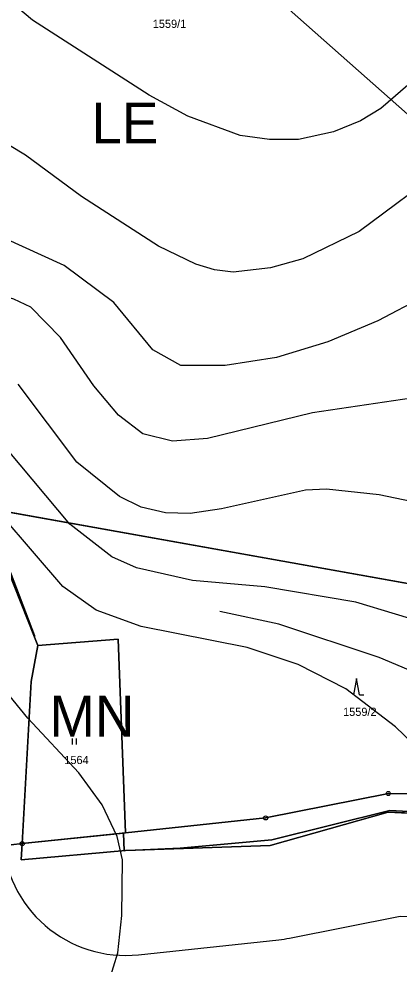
# Model space of a CAD drawing. Extents: x -706130 to -698555, y -971544 to -967260.
# Drawn here: x -704935.5 to -704842.6, y -970935.8 to -970704.4 of the extents above; entities that cross this region are included whole.
import ezdxf

# ---------------------------------------------------------------- set-up
doc = ezdxf.new("R2010")
doc.units = 0
for name, color, linetype in [('BPEJ hranice S', 7, 'Continuous'), ('BPEJ I-II trida ochrany S', 7, 'Continuous'), ('KN_Hranice_parcel', 7, 'Continuous'), ('KN_Parcelni cisla', 7, 'Continuous'), ('KN_Polygon parcely', 7, 'Continuous'), ('KN_POZEMKY_10_LESNI POZEMEK', 7, 'Continuous'), ('KN_POZEMKY_14_OSTATNI PLOCHA', 7, 'Continuous'), ('KN_POZEMKY_2_ORNA PUDA', 7, 'Continuous'), ('KN_POZEMKY_7_TTP', 7, 'Continuous'), ('KN_VYUZITI_17_ostatni plocha_ostatni komunikace', 7, 'Continuous'), ('KN_Značky bodu BP', 7, 'Continuous'), ('KN_Značky kultur', 7, 'Continuous'), ('OP lesa 30 m', 7, 'Continuous'), ('Plochy lesní všeobecné S', 7, 'Continuous'), ('Plochy smíšené nezastavěného území všeobecné S', 7, 'Continuous'), ('Plochy zemědělské všeobecné CELEK S', 7, 'Continuous'), ('Regulační bloky v krajině S', 7, 'Continuous'), ('Regulační kódy v krajině S', 7, 'Continuous'), ('USES_BK_nadregionalni S', 7, 'Continuous'), ('USES_ŠRAFY S', 7, 'Continuous'), ('VÝŠKOPIS_vrstevnice doplňková', 7, 'Continuous'), ('VÝŠKOPIS_vrstevnice hlavní', 7, 'Continuous'), ('VÝŠKOPIS_vrstevnice zesílená', 7, 'Continuous')]:
    doc.layers.add(name, color=color, linetype=linetype)

msp = doc.modelspace()

# ---------------------------------------------------------------- linework, layer by layer
at = {"layer": 'BPEJ hranice S'}
for points in [[(-704823.12, -970899.35), (-704844.83, -970898.19), (-704873.7, -970905.44), (-704896.13, -970907.48), (-704907.01, -970907.96), (-704909.51, -970908.05), (-704909.82, -970908.08), (-704909.95, -970903.76), (-704909.51, -970903.71), (-704911.26, -970856.24), (-704930.88, -970857.83), (-704931.71, -970855.75), (-704931.72, -970855.35), (-704943.44, -970824.71)], [(-704943.44, -970824.71), (-704931.72, -970855.35), (-704931.71, -970855.75), (-704930.88, -970857.83), (-704911.26, -970856.24), (-704909.51, -970903.71), (-704909.95, -970903.76), (-704909.82, -970908.08), (-704909.51, -970908.05), (-704907.01, -970907.96), (-704896.13, -970907.48), (-704873.7, -970905.44), (-704844.83, -970898.19), (-704823.12, -970899.35)]]:
    msp.add_lwpolyline(points, dxfattribs=at)
at = {"layer": 'BPEJ I-II trida ochrany S'}
for p, q in [((-704911.26, -970856.24), (-704930.88, -970857.83)), ((-704909.51, -970903.71), (-704911.26, -970856.24)), ((-704845.22, -970898.59), (-704874.14, -970906.79)), ((-704823.85, -970899.66), (-704845.22, -970898.59)), ((-704934.74, -970906.33), (-704909.95, -970903.76)), ((-704909.95, -970903.76), (-704909.51, -970903.71)), ((-704909.95, -970903.76), (-704909.95, -970903.76)), ((-704934.96, -970910.32), (-704934.74, -970906.33)), ((-704909.51, -970908.05), (-704934.96, -970910.32)), ((-704874.14, -970906.79), (-704909.51, -970908.05))]:
    msp.add_line(p, q, dxfattribs=at)
msp.add_lwpolyline([(-704930.88, -970857.83), (-704931.71, -970855.75), (-704944.39, -970824.01)], dxfattribs=at)
at = {"layer": 'KN_Hranice_parcel'}
for p, q in [((-704930.88, -970857.83), (-704944.39, -970824.01)), ((-704944.39, -970824.01), (-704800.88, -970849.71)), ((-704934.74, -970906.33), (-704909.51, -970903.71))]:
    msp.add_line(p, q, dxfattribs=at)
for points in [[(-704909.51, -970903.71), (-704911.26, -970856.24), (-704930.88, -970857.83)], [(-704934.74, -970906.33), (-704932.51, -970866.67), (-704930.88, -970857.83)], [(-704795.92, -970881.37), (-704806.82, -970890.86), (-704823.39, -970894.18), (-704845.19, -970894.06), (-704875.21, -970900.04), (-704909.51, -970903.71)], [(-704934.74, -970906.33), (-704937.47, -970906.61), (-705038.69, -970889.93)], [(-704823.85, -970899.66), (-704845.22, -970898.59), (-704874.14, -970906.79), (-704909.51, -970908.05), (-704934.96, -970910.32), (-704934.74, -970906.33)]]:
    msp.add_lwpolyline(points, dxfattribs=at)
at = {"layer": 'KN_Polygon parcely'}
for points in [[(-704995.55, -970696.81), (-705005.9, -970718.98), (-704995.67, -970736.7), (-705019.71, -970782.59), (-705007.36, -970806.79), (-705008.69, -970812.11), (-704944.39, -970824.01), (-704800.88, -970849.71), (-704801.58, -970846.29), (-704822.48, -970820.2), (-704840.46, -970775.08), (-704829.92, -970737.1), (-704827.39, -970702.43)], [(-704822.85, -970967.55), (-704823.85, -970899.66), (-704845.22, -970898.59), (-704874.14, -970906.79), (-704909.51, -970908.05), (-704934.96, -970910.32), (-704934.74, -970906.33), (-704937.47, -970906.61), (-705038.69, -970889.93), (-705042.7, -970889.51), (-705074.93, -970888.47), (-705062.48, -970812.16), (-705079.24, -970809.5), (-705093.02, -970756.09), (-705095.13, -970722.06), (-705154.94, -970720.44), (-705157.26, -970750.81), (-705192.03, -970746.74), (-705194.44, -970760.35), (-705205.04, -970841.14), (-705206.36, -970881.05), (-705208.82, -970881.05), (-705203.39, -970938.45)], [(-704823.39, -970894.18), (-704845.19, -970894.06), (-704875.21, -970900.04), (-704909.51, -970903.71), (-704934.74, -970906.33), (-704934.96, -970910.32), (-704909.51, -970908.05), (-704874.14, -970906.79), (-704845.22, -970898.59), (-704823.85, -970899.66)]]:
    msp.add_lwpolyline(points, dxfattribs=at)
for points in [[(-704932.51, -970866.67), (-704930.88, -970857.83), (-704944.39, -970824.01), (-704985.42, -970827.78), (-705001.67, -970832.21), (-705038.69, -970889.93), (-704937.47, -970906.61), (-704934.74, -970906.33)], [(-704930.88, -970857.83), (-704911.26, -970856.24), (-704909.51, -970903.71), (-704875.21, -970900.04), (-704845.19, -970894.06), (-704823.39, -970894.18), (-704806.82, -970890.86), (-704795.92, -970881.37), (-704797.95, -970863.95), (-704800.88, -970849.71), (-704944.39, -970824.01)], [(-704930.88, -970857.83), (-704932.51, -970866.67), (-704934.74, -970906.33), (-704909.51, -970903.71), (-704911.26, -970856.24)]]:
    msp.add_lwpolyline(points, close=True, dxfattribs=at)
at = {"layer": 'KN_POZEMKY_10_LESNI POZEMEK'}
for p, q in [((-704800.88, -970849.71), (-704944.39, -970824.01)), ((-704930.88, -970857.83), (-704944.39, -970824.01)), ((-704944.39, -970824.01), (-704800.88, -970849.71)), ((-704911.26, -970856.24), (-704930.88, -970857.83)), ((-704909.51, -970903.71), (-704911.26, -970856.24)), ((-704845.19, -970894.06), (-704875.21, -970900.04)), ((-704823.39, -970894.18), (-704845.19, -970894.06)), ((-704875.21, -970900.04), (-704909.51, -970903.71))]:
    msp.add_line(p, q, dxfattribs=at)
at = {"layer": 'KN_POZEMKY_14_OSTATNI PLOCHA'}
for p, q in [((-704875.21, -970900.04), (-704845.19, -970894.06)), ((-704845.19, -970894.06), (-704823.39, -970894.18)), ((-704845.22, -970898.59), (-704874.14, -970906.79)), ((-704823.85, -970899.66), (-704845.22, -970898.59)), ((-704909.51, -970903.71), (-704875.21, -970900.04)), ((-704934.74, -970906.33), (-704909.51, -970903.71)), ((-704934.96, -970910.32), (-704934.74, -970906.33)), ((-704909.51, -970908.05), (-704934.96, -970910.32)), ((-704874.14, -970906.79), (-704909.51, -970908.05))]:
    msp.add_line(p, q, dxfattribs=at)
at = {"layer": 'KN_POZEMKY_2_ORNA PUDA'}
for p, q in [((-704944.39, -970824.01), (-704930.88, -970857.83)), ((-704930.88, -970857.83), (-704932.51, -970866.67)), ((-704932.51, -970866.67), (-704934.74, -970906.33)), ((-704874.14, -970906.79), (-704845.22, -970898.59)), ((-704845.22, -970898.59), (-704823.85, -970899.66)), ((-704934.74, -970906.33), (-704937.47, -970906.61)), ((-704937.47, -970906.61), (-704934.74, -970906.33)), ((-704934.74, -970906.33), (-704934.96, -970910.32)), ((-704934.96, -970910.32), (-704909.51, -970908.05)), ((-704909.51, -970908.05), (-704874.14, -970906.79))]:
    msp.add_line(p, q, dxfattribs=at)
at = {"layer": 'KN_POZEMKY_7_TTP'}
for p, q in [((-704930.88, -970857.83), (-704911.26, -970856.24)), ((-704911.26, -970856.24), (-704909.51, -970903.71)), ((-704932.51, -970866.67), (-704930.88, -970857.83)), ((-704934.74, -970906.33), (-704932.51, -970866.67)), ((-704909.51, -970903.71), (-704934.74, -970906.33))]:
    msp.add_line(p, q, dxfattribs=at)
at = {"layer": 'KN_VYUZITI_17_ostatni plocha_ostatni komunikace'}
for p, q in [((-704875.21, -970900.04), (-704845.19, -970894.06)), ((-704845.19, -970894.06), (-704823.39, -970894.18)), ((-704845.22, -970898.59), (-704874.14, -970906.79)), ((-704823.85, -970899.66), (-704845.22, -970898.59)), ((-704909.51, -970903.71), (-704875.21, -970900.04)), ((-704934.74, -970906.33), (-704909.51, -970903.71)), ((-704934.96, -970910.32), (-704934.74, -970906.33)), ((-704909.51, -970908.05), (-704934.96, -970910.32)), ((-704874.14, -970906.79), (-704909.51, -970908.05))]:
    msp.add_line(p, q, dxfattribs=at)
at = {"layer": 'KN_Značky bodu BP'}
for centre, radius in [((-704845.19, -970894.06), 0.5), ((-704845.19, -970894.06), 0.0303), ((-704875.21, -970900.04), 0.5), ((-704875.21, -970900.04), 0.0303), ((-704934.74, -970906.33), 0.5), ((-704934.74, -970906.33), 0.0303)]:
    msp.add_circle(centre, radius, dxfattribs=at)
at = {"layer": 'KN_Značky kultur'}
for p, q in [((-704852.98, -970865.87), (-704853.73, -970869.87)), ((-704852.23, -970869.87), (-704852.98, -970865.87)), ((-704852.23, -970869.87), (-704851.23, -970869.87)), ((-704922.48, -970882.07), (-704922.48, -970880.57)), ((-704921.48, -970882.07), (-704921.48, -970880.57))]:
    msp.add_line(p, q, dxfattribs=at)
at = {"layer": 'OP lesa 30 m'}
msp.add_line((-704906.32, -970933.54), (-704872.02, -970929.87), dxfattribs=at)
msp.add_lwpolyline([(-704869.35, -970929.46), (-704842.31, -970924.08), (-704823.56, -970924.18)], dxfattribs=at)
for centre, start, end in [((-704909.51, -970903.71), 182.1113, 276.1072), ((-704875.21, -970900.04), 276.1072, 281.2659)]:
    msp.add_arc(centre, 30, start, end, dxfattribs=at)
at = {"layer": 'Plochy lesní všeobecné S'}
for p, q in [((-704944.39, -970824.01), (-704930.88, -970857.83)), ((-704930.88, -970857.83), (-704911.26, -970856.24)), ((-704911.26, -970856.24), (-704909.51, -970903.71)), ((-704875.21, -970900.04), (-704845.19, -970894.06)), ((-704845.19, -970894.06), (-704823.39, -970894.18)), ((-704909.51, -970903.71), (-704875.21, -970900.04))]:
    msp.add_line(p, q, dxfattribs=at)
at = {"layer": 'Plochy smíšené nezastavěného území všeobecné S'}
for p, q in [((-704930.88, -970857.83), (-704932.51, -970866.67)), ((-704932.51, -970866.67), (-704934.74, -970906.33)), ((-704874.14, -970906.79), (-704845.22, -970898.59)), ((-704845.22, -970898.59), (-704823.85, -970899.66)), ((-704875.21, -970900.04), (-704909.51, -970903.71)), ((-704934.74, -970906.33), (-704909.51, -970903.71)), ((-704909.51, -970903.71), (-704934.74, -970906.33)), ((-704934.74, -970906.33), (-704934.96, -970910.32)), ((-704934.96, -970910.32), (-704909.51, -970908.05)), ((-704909.51, -970908.05), (-704874.14, -970906.79))]:
    msp.add_line(p, q, dxfattribs=at)
for points in [[(-704909.51, -970903.71), (-704911.26, -970856.24), (-704930.88, -970857.83)], [(-704823.39, -970894.18), (-704845.19, -970894.06), (-704875.21, -970900.04)]]:
    msp.add_lwpolyline(points, dxfattribs=at)
at = {"layer": 'Plochy zemědělské všeobecné CELEK S'}
for p, q in [((-704930.88, -970857.83), (-704944.39, -970824.01)), ((-704932.51, -970866.67), (-704930.88, -970857.83)), ((-704934.74, -970906.33), (-704932.51, -970866.67)), ((-704934.96, -970910.32), (-704934.74, -970906.33)), ((-704909.51, -970908.05), (-704934.96, -970910.32)), ((-704874.14, -970906.79), (-704909.51, -970908.05))]:
    msp.add_line(p, q, dxfattribs=at)
msp.add_lwpolyline([(-704823.85, -970899.66), (-704845.22, -970898.59), (-704874.14, -970906.79)], dxfattribs=at)
at = {"layer": 'Regulační bloky v krajině S'}
for p, q in [((-704944.39, -970824.01), (-704930.88, -970857.83)), ((-704930.88, -970857.83), (-704944.39, -970824.01)), ((-704930.88, -970857.83), (-704911.26, -970856.24)), ((-704911.26, -970856.24), (-704909.51, -970903.71)), ((-704932.51, -970866.67), (-704930.88, -970857.83)), ((-704934.74, -970906.33), (-704932.51, -970866.67)), ((-704875.21, -970900.04), (-704845.19, -970894.06)), ((-704845.19, -970894.06), (-704823.39, -970894.18)), ((-704845.22, -970898.59), (-704874.14, -970906.79)), ((-704823.85, -970899.66), (-704845.22, -970898.59)), ((-704909.51, -970903.71), (-704875.21, -970900.04)), ((-704934.96, -970910.32), (-704934.74, -970906.33)), ((-704909.51, -970908.05), (-704934.96, -970910.32)), ((-704874.14, -970906.79), (-704909.51, -970908.05))]:
    msp.add_line(p, q, dxfattribs=at)
at = {"layer": 'USES_BK_nadregionalni S'}
msp.add_lwpolyline([(-705042.96, -970468.75), (-705058.24, -970467.41), (-705071.1, -970465.84), (-705045.1, -970418.13), (-705048.89, -970416.82), (-705079.26, -970412.42), (-705096.72, -970409.11), (-705098.19, -970413.99), (-705134.66, -970488.39), (-705097.9, -970502.49), (-705090.53, -970503.78), (-705052.65, -970507.93), (-704910.05, -970564.87), (-704857.47, -970584.94), (-704848.24, -970587.17), (-704869.42, -970702.1), (-704829.92, -970737.1), (-704827.39, -970702.43), (-704805.32, -970573.53), (-704802.61, -970560.73), (-704801.8, -970557.23), (-704845.38, -970546.71), (-704900.4, -970525), (-704904.79, -970523.27)], close=True, dxfattribs=at)
at = {"layer": 'USES_ŠRAFY S'}
msp.add_lwpolyline([(-705042.96, -970468.75), (-705058.24, -970467.41), (-705071.1, -970465.84), (-705045.1, -970418.13), (-705048.89, -970416.82), (-705079.26, -970412.42), (-705096.72, -970409.11), (-705098.19, -970413.99), (-705134.66, -970488.39), (-705097.9, -970502.49), (-705090.53, -970503.78), (-705052.65, -970507.93), (-704910.05, -970564.87), (-704857.47, -970584.94), (-704848.24, -970587.17), (-704869.42, -970702.1), (-704829.92, -970737.1), (-704827.39, -970702.43), (-704805.32, -970573.53), (-704802.61, -970560.73), (-704801.8, -970557.23), (-704845.38, -970546.71), (-704900.4, -970525), (-704904.79, -970523.27)], close=True, dxfattribs=at)
at = {"layer": 'VÝŠKOPIS_vrstevnice doplňková'}
for points in [[(-704913.51, -970939.93), (-704911.37, -970933.08), (-704910.37, -970923.95), (-704910.23, -970910.26), (-704911.51, -970904.55), (-704915.22, -970896.85), (-704920.93, -970889), (-704933.34, -970875.59), (-704946.04, -970860.18), (-704948.04, -970856.76), (-704953.6, -970849.91), (-704960.3, -970843.34), (-704964.44, -970840.35), (-704971.58, -970837.49), (-704980.14, -970836.92), (-704987.27, -970838.35), (-704991.55, -970840.06), (-705000.54, -970845.48)], [(-704823.48, -970973.17), (-704816.35, -970958.48), (-704811.5, -970946.5), (-704806.08, -970930.52), (-704803.37, -970919.96), (-704802.23, -970909.97), (-704802.94, -970901.98), (-704804.85, -970893.72), (-704811.07, -970883.58), (-704818.06, -970876.59), (-704824.77, -970871.45), (-704835.61, -970865.74), (-704847.45, -970860.75), (-704871.99, -970852.62), (-704886.4, -970849.48)]]:
    msp.add_lwpolyline(points, dxfattribs=at)
at = {"layer": 'VÝŠKOPIS_vrstevnice hlavní'}
for points in [[(-704925.35, -970782.42), (-704932.63, -970775), (-704936.76, -970773.01), (-704940.19, -970772.01), (-704946.18, -970770.58), (-704967.01, -970769.3), (-704977, -970767.87), (-704986.98, -970764.3), (-704991.55, -970760.74), (-704996.83, -970754.18), (-705000.54, -970747.33), (-705003.25, -970738.2), (-705005.67, -970722.22), (-705006.39, -970708.52), (-705008.67, -970695.68), (-705011.67, -970685.69), (-705020.08, -970673.71), (-705041.06, -970651.17), (-705047.62, -970641.18), (-705050.04, -970635.19), (-705052.9, -970623.2), (-705055.46, -970586.39), (-705059.18, -970572.98), (-705064.03, -970568.7)], [(-704820.06, -970696.68), (-704838.61, -970719.08), (-704847.02, -970726.35), (-704852.02, -970729.35), (-704858.58, -970732.06), (-704867.14, -970733.92), (-704874.27, -970733.92), (-704881.41, -970732.92), (-704894.25, -970728.21), (-704903.66, -970723.07), (-704932.2, -970704.67), (-704941.04, -970697.25)], [(-704784.53, -970703.67), (-704805.22, -970717.79), (-704819.2, -970729.49), (-704831.05, -970740.62), (-704852.3, -970756.46), (-704866.14, -970763.16), (-704873.99, -970765.3), (-704883.12, -970766.44), (-704887.68, -970765.87), (-704892.25, -970764.45), (-704901.38, -970760.02), (-704920.21, -970747.9), (-704933.91, -970737.77), (-704945.32, -970730.92), (-704950.75, -970726.64), (-704956.02, -970720.5), (-704958.16, -970716.94), (-704960.45, -970711.09), (-704962.16, -970699.67)], [(-704675.68, -970707.95), (-704689.37, -970709.95), (-704703.07, -970713.09), (-704724.9, -970721.22), (-704741.02, -970729.49), (-704754.15, -970737.48), (-704769.41, -970748.75), (-704807.22, -970782.99), (-704816.64, -970789.7), (-704825.19, -970793.98), (-704832.9, -970796.26), (-704863.72, -970800.83), (-704889.4, -970807.11), (-704897.96, -970807.82), (-704905.23, -970805.96), (-704911.23, -970801.4), (-704917.22, -970794.27), (-704925.35, -970782.42)], [(-704718.91, -970741.19), (-704728.75, -970744.76), (-704742.02, -970752.03), (-704750.72, -970758.03), (-704760.99, -970766.44), (-704776.4, -970784.14), (-704799.23, -970813.53), (-704806.65, -970819.95), (-704813.78, -970823.66), (-704821.49, -970825.22), (-704827.48, -970825.08), (-704847.45, -970820.94), (-704860.29, -970819.52), (-704865.43, -970819.8), (-704885.97, -970824.37), (-704893.68, -970825.51), (-704899.67, -970825.37), (-704905.66, -970823.94), (-704910.94, -970821.37), (-704921.36, -970812.95), (-704935.76, -970793.84)], [(-704824.05, -970856.04), (-704853.16, -970847.2), (-704875.42, -970843.49), (-704893.11, -970841.92), (-704906.8, -970838.78), (-704912.79, -970836.07), (-704923.07, -970828.08), (-704938.19, -970810.1)], [(-704838.75, -970945.64), (-704831.19, -970921.67), (-704828.9, -970905.69), (-704829.47, -970897.7), (-704832.9, -970889.71), (-704839.32, -970881.72), (-704843.46, -970877.73), (-704855.58, -970868.45), (-704867.28, -970862.46), (-704879.7, -970858.32), (-704905.66, -970853.19), (-704916.65, -970849.19), (-704924.78, -970843.34), (-704939.62, -970826.08), (-704944.18, -970822.09), (-704953.17, -970816.95), (-704958.45, -970815.52), (-704969.58, -970814.38), (-704977, -970814.81), (-704984.42, -970816.38), (-704991.83, -970819.38), (-704999.25, -970824.65), (-705005.5, -970831.6)]]:
    msp.add_lwpolyline(points, dxfattribs=at)
at = {"layer": 'VÝŠKOPIS_vrstevnice zesílená'}
msp.add_lwpolyline([(-704821.49, -970763.16), (-704836.61, -970772.44), (-704847.74, -970778.29), (-704860.01, -970783.42), (-704872.56, -970787.27), (-704885.12, -970789.27), (-704895.96, -970789.27), (-704902.81, -970785.42), (-704912.37, -970773.86), (-704924.49, -970764.73), (-704939.33, -970758.03), (-704953.31, -970753.03), (-704966.87, -970745.47), (-704973.72, -970733.92), (-704975.86, -970721.93), (-704978, -970687.69)], dxfattribs=at)

# ---------------------------------------------------------------- texts
at = {"layer": 'KN_Parcelni cisla'}
for s, p in [('1559/1', (-704902.81, -970706.59)), ('1559/2', (-704856.26, -970875.06)), ('1564', (-704924.44, -970886.85))]:
    msp.add_text(s, height=2, dxfattribs=at).set_placement(p)
at = {"layer": 'Regulační kódy v krajině S'}
for s, p in [('LE', (-704917.8, -970734.88)), ('MN', (-704928.09, -970880.13))]:
    msp.add_text(s, height=10, dxfattribs=at).set_placement(p)

doc.saveas('drawing.dxf')
